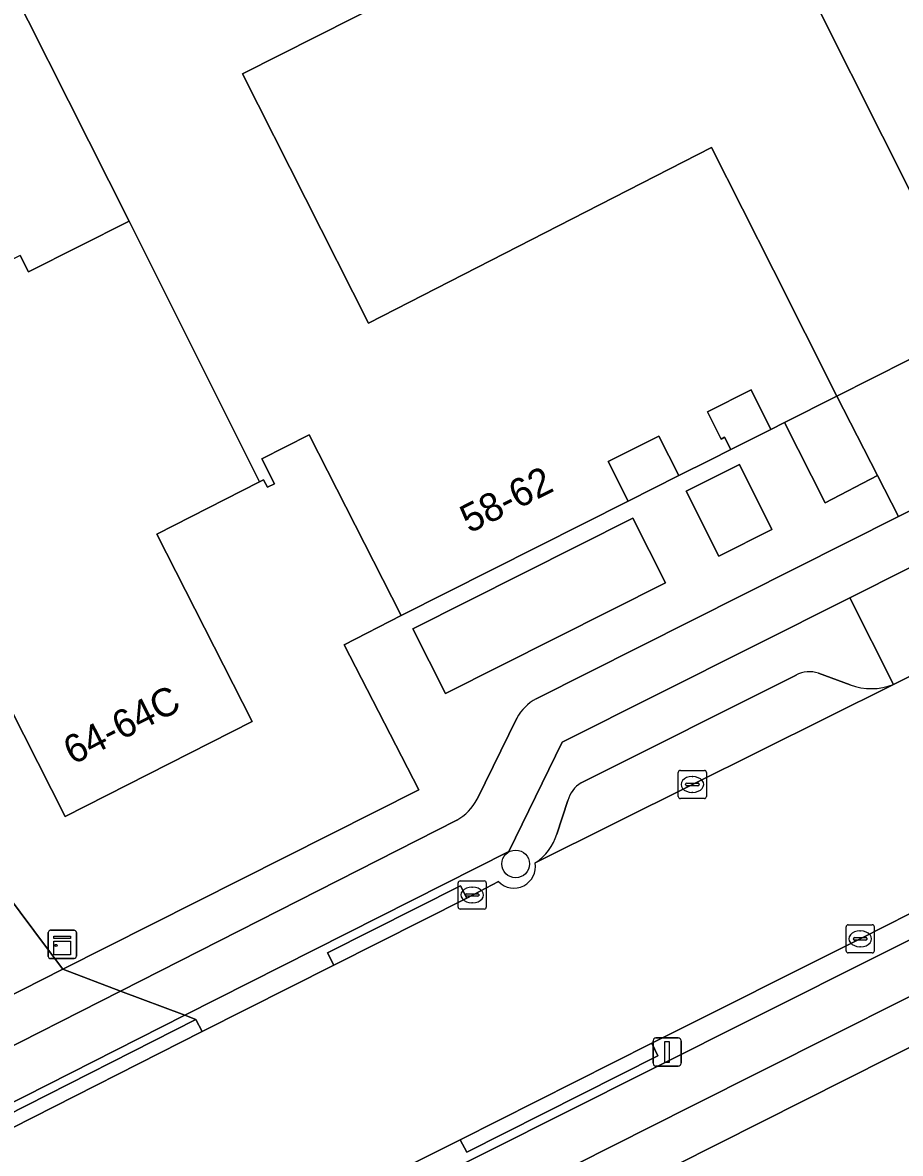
# Model space of a CAD drawing. Extents: x 157320 to 158835, y 386650 to 388491.
# Drawn here: x 157689.7 to 157720.86, y 387702.1 to 387742.21 of the extents above; entities that cross this region are included whole.
import ezdxf

# ---------------------------------------------------------------- set-up
doc = ezdxf.new("R2010")
doc.units = 0
for name, color, linetype in [('IMGEO_Berm_gesloten', 7, 'Continuous'), ('IMGEO_Berm_open', 7, 'Continuous'), ('IMGEO_Boom', 7, 'Continuous'), ('IMGEO_Erf', 7, 'Continuous'), ('IMGEO_Fietspad_open', 7, 'Continuous'), ('IMGEO_Groenvoorziening', 7, 'Continuous'), ('IMGEO_Kast', 7, 'Continuous'), ('IMGEO_Kolk', 7, 'Continuous'), ('IMGEO_Lichtmast', 7, 'Continuous'), ('IMGEO_Pand', 7, 'Continuous'), ('IMGEO_Pand_nummerreeks', 7, 'Continuous'), ('IMGEO_Pand_overbouw', 7, 'Continuous'), ('IMGEO_Parkeervlak_open', 7, 'Continuous'), ('IMGEO_Rijbaan_lokaal_open', 7, 'Continuous'), ('IMGEO_Voetpad_open', 7, 'Continuous')]:
    doc.layers.add(name, color=color, linetype=linetype)

msp = doc.modelspace()

# ---------------------------------------------------------------- linework, layer by layer
at = {"layer": 'IMGEO_Berm_gesloten'}
msp.add_lwpolyline([(157695.848, 387706.852), (157695.454, 387707), (157688.948, 387703.712), (157689.087, 387703.419)], close=True, dxfattribs=at)
at = {"layer": 'IMGEO_Berm_open'}
for points in [[(157735.087, 387725.969), (157733.509, 387729.072), (157719.067, 387721.809), (157720.609, 387718.734)], [(157705.465, 387711.159), (157705.245, 387711.589), (157700.522, 387709.221), (157700.746, 387708.774)], [(157712.245, 387705.562), (157712.036, 387706.007), (157705.231, 387702.581), (157705.464, 387702.145)]]:
    msp.add_lwpolyline(points, close=True, dxfattribs=at)
for points in [[(157719.067, 387721.809), (157708.85, 387716.685), (157706.959, 387712.815), (157695.454, 387707), (157695.848, 387706.852), (157696.069, 387706.427), (157700.746, 387708.774), (157700.522, 387709.221), (157705.245, 387711.589), (157705.465, 387711.159), (157706.592, 387711.742)], [(157720.609, 387718.734), (157719.067, 387721.809)], [(157700.572, 387700.24), (157698.721, 387699.326), (157688.986, 387694.407), (157689.342, 387693.698), (157711.843, 387704.997), (157740.534, 387719.377)], [(157709.522, 387715.244), (157717.153, 387719.062)], [(157717.951, 387719.137), (157719.078, 387718.723)], [(157708.663, 387713.43), (157709.054, 387714.622)], [(157721.203, 387710.609), (157719.432, 387709.714), (157712.036, 387706.007), (157712.245, 387705.562), (157705.464, 387702.145), (157705.231, 387702.581), (157701.888, 387700.919)]]:
    msp.add_lwpolyline(points, dxfattribs=at)
for centre, radius, start, end in [((157717.634, 387718.222), 0.968, 70.9085, 119.8298), ((157719.829, 387720.744), 2.156, 249.6105, 291.2128), ((157710.065, 387714.348), 1.047, 121.2271, 164.8565), ((157706.885, 387713.963), 1.856, 303.0708, 343.2972), ((157707.139, 387712.282), 0.769, 224.5996, 9.4394)]:
    msp.add_arc(centre, radius, start, end, dxfattribs=at)
at = {"layer": 'IMGEO_Boom'}
msp.add_circle((157707.202, 387712.37), 0.489, dxfattribs=at)
at = {"layer": 'IMGEO_Erf'}
for points in [[(157675.425, 387770.978), (157693.788, 387780.236), (157698.207, 387771.473), (157693.083, 387768.889), (157700.979, 387753.233), (157702.609, 387750), (157705.432, 387744.401), (157697.511, 387740.392), (157701.981, 387731.559), (157709.692, 387735.507), (157714.151, 387737.79), (157716.357, 387733.432), (157718.606, 387728.966), (157723.663, 387731.515), (157721.347, 387735.947), (157716.862, 387744.885)], [(157689.61, 387733.956), (157689.903, 387733.37), (157693.479, 387735.166), (157687.737, 387746.556)], [(157675.349, 387729.779), (157690.547, 387709.406), (157691.125, 387708.632), (157703.765, 387714.997), (157701.113, 387720.143), (157703.136, 387721.181), (157699.87, 387727.597), (157698.188, 387726.741), (157698.636, 387725.858), (157698.387, 387725.731), (157698.253, 387725.995), (157698.108, 387725.921), (157694.465, 387724.067), (157697.845, 387717.428), (157691.209, 387714.05), (157688.759, 387718.863)], [(157768.381, 387699.017), (157764.859, 387714.548), (157751.329, 387720.948), (157738.665, 387714.671), (157711.366, 387700.916)]]:
    msp.add_lwpolyline(points, dxfattribs=at)
for points in [[(157715.556, 387729.189), (157714.007, 387728.409), (157714.491, 387727.444), (157714.617, 387727.507), (157714.836, 387727.068), (157716.262, 387727.787)], [(157712.288, 387727.547), (157710.487, 387726.645), (157711.194, 387725.243), (157712.992, 387726.144)]]:
    msp.add_lwpolyline(points, close=True, dxfattribs=at)
at = {"layer": 'IMGEO_Fietspad_open'}
for points in [[(157758.92, 387740.909), (157744.598, 387736.668), (157725.897, 387727.259), (157720.79, 387724.695), (157707.924, 387718.231)], [(157705.11, 387713.922), (157693.173, 387707.86), (157695.454, 387707), (157706.959, 387712.815), (157708.85, 387716.685), (157719.067, 387721.809), (157733.509, 387729.072), (157745.113, 387734.907), (157758.548, 387738.923)], [(157759.18, 387728.971), (157759.256, 387728.788), (157740.534, 387719.377), (157711.843, 387704.997), (157689.342, 387693.698), (157686.319, 387692.175), (157687.224, 387690.567), (157713.444, 387703.783), (157738.499, 387716.361), (157762.207, 387728.221)], [(157707.242, 387717.546), (157705.834, 387714.663)]]:
    msp.add_lwpolyline(points, dxfattribs=at)
msp.add_lwpolyline([(157695.454, 387707), (157693.173, 387707.86), (157688.179, 387705.325), (157688.948, 387703.712)], close=True, dxfattribs=at)
for centre, radius, start, end in [((157708.868, 387716.609), 1.877, 120.2055, 150.046), ((157704.225, 387715.511), 1.819, 299.1195, 332.2101)]:
    msp.add_arc(centre, radius, start, end, dxfattribs=at)
at = {"layer": 'IMGEO_Groenvoorziening'}
for points in [[(157720.05, 387726.149), (157718.606, 387728.966), (157716.739, 387728.027), (157718.192, 387725.185)], [(157714.414, 387723.293), (157716.29, 387724.229), (157715.143, 387726.536), (157713.257, 387725.594)], [(157704.714, 387718.419), (157712.521, 387722.342), (157711.357, 387724.637), (157703.556, 387720.707)]]:
    msp.add_lwpolyline(points, close=True, dxfattribs=at)
at = {"layer": 'IMGEO_Kast'}
for p, q in [((157690.609, 387709.091), (157690.609, 387709.932)), ((157690.609, 387709.932), (157690.609, 387709.091)), ((157690.684, 387710.016), (157691.525, 387710.016)), ((157691.525, 387710.016), (157690.684, 387710.016)), ((157691.609, 387709.941), (157691.609, 387709.1)), ((157691.609, 387709.1), (157691.609, 387709.941)), ((157691.534, 387709.016), (157690.693, 387709.016)), ((157690.693, 387709.016), (157691.534, 387709.016))]:
    msp.add_line(p, q, dxfattribs=at)
for points in [[(157690.804, 387709.806), (157691.404, 387709.806), (157691.404, 387709.721), (157690.804, 387709.721), (157690.804, 387709.806)], [(157690.804, 387709.631), (157691.404, 387709.631), (157691.404, 387709.142), (157690.804, 387709.142), (157690.804, 387709.631)]]:
    msp.add_lwpolyline(points, dxfattribs=at)
msp.add_circle((157690.888, 387709.48), 0.0377, dxfattribs=at)
for centre, start, end in [((157690.687, 387709.938), 92.4484, 184.2845), ((157690.687, 387709.938), 92.4484, 184.2845), ((157691.531, 387709.938), 2.4484, 94.2845), ((157691.531, 387709.938), 2.4484, 94.2845), ((157690.687, 387709.094), 182.4484, 274.2845), ((157690.687, 387709.094), 182.4484, 274.2845), ((157691.531, 387709.094), 272.4484, 4.2845), ((157691.531, 387709.094), 272.4484, 4.2845)]:
    msp.add_arc(centre, 0.0779, start, end, dxfattribs=at)
at = {"layer": 'IMGEO_Kolk'}
for p, q in [((157712.974, 387714.763), (157712.974, 387715.615)), ((157713.049, 387715.689), (157713.901, 387715.689)), ((157713.462, 387715.469), (157713.487, 387715.469)), ((157713.975, 387715.615), (157713.975, 387714.763)), ((157713.233, 387715.183), (157713.233, 387715.195)), ((157713.671, 387715.146), (157713.273, 387715.146)), ((157713.276, 387715.232), (157713.674, 387715.232)), ((157713.717, 387715.195), (157713.717, 387715.183)), ((157713.901, 387714.689), (157713.049, 387714.689)), ((157713.485, 387714.909), (157713.46, 387714.909)), ((157705.234, 387711.768), (157706.086, 387711.768)), ((157705.159, 387710.842), (157705.159, 387711.694)), ((157705.647, 387711.548), (157705.672, 387711.548)), ((157706.16, 387711.694), (157706.16, 387710.842)), ((157705.418, 387711.262), (157705.418, 387711.274)), ((157705.856, 387711.225), (157705.458, 387711.225)), ((157705.461, 387711.311), (157705.859, 387711.311)), ((157705.67, 387710.988), (157705.645, 387710.988)), ((157705.902, 387711.274), (157705.902, 387711.262)), ((157706.086, 387710.768), (157705.234, 387710.768)), ((157718.932, 387709.287), (157718.932, 387710.139)), ((157719.007, 387710.213), (157719.859, 387710.213)), ((157719.933, 387710.139), (157719.933, 387709.287)), ((157719.234, 387709.756), (157719.632, 387709.756)), ((157719.42, 387709.993), (157719.445, 387709.993)), ((157719.191, 387709.707), (157719.191, 387709.719)), ((157719.629, 387709.67), (157719.231, 387709.67)), ((157719.443, 387709.433), (157719.418, 387709.433)), ((157719.675, 387709.719), (157719.675, 387709.707)), ((157719.859, 387709.213), (157719.007, 387709.213))]:
    msp.add_line(p, q, dxfattribs=at)
for points in [[(157712.974, 387714.763), (157712.974, 387715.615)], [(157713.049, 387715.689), (157713.901, 387715.689)], [(157713.975, 387715.615), (157713.975, 387714.763)], [(157713.901, 387714.689), (157713.049, 387714.689)], [(157705.234, 387711.768), (157706.086, 387711.768)], [(157705.159, 387710.842), (157705.159, 387711.694)], [(157706.16, 387711.694), (157706.16, 387710.842)], [(157706.086, 387710.768), (157705.234, 387710.768)], [(157718.932, 387709.287), (157718.932, 387710.139)], [(157719.007, 387710.213), (157719.859, 387710.213)], [(157719.933, 387710.139), (157719.933, 387709.287)], [(157719.859, 387709.213), (157719.007, 387709.213)]]:
    msp.add_lwpolyline(points, dxfattribs=at)
for centre, radius, start, end in [((157713.051, 387715.613), 0.0765, 91.552, 178.448), ((157713.051, 387715.613), 0.0765, 91.552, 178.448), ((157713.899, 387715.613), 0.0765, 1.552, 88.448), ((157713.899, 387715.613), 0.0765, 1.552, 88.448), ((157713.273, 387715.192), 0.0403, 85.8775, 175.7526), ((157713.27, 387715.182), 0.0366, 178.938, 274.7102), ((157713.674, 387715.189), 0.043, 264.8664, 352.4533), ((157713.678, 387715.194), 0.0386, 1.7309, 96.639), ((157713.051, 387714.765), 0.0765, 181.552, 268.448), ((157713.051, 387714.765), 0.0765, 181.552, 268.448), ((157713.899, 387714.765), 0.0765, 271.552, 358.448), ((157713.899, 387714.765), 0.0765, 271.552, 358.448), ((157705.236, 387711.692), 0.0765, 91.552, 178.448), ((157705.236, 387711.692), 0.0765, 91.552, 178.448), ((157706.084, 387711.692), 0.0765, 1.552, 88.448), ((157706.084, 387711.692), 0.0765, 1.552, 88.448), ((157705.458, 387711.271), 0.0403, 85.8775, 175.7526), ((157705.455, 387711.261), 0.0366, 178.938, 274.7102), ((157705.859, 387711.268), 0.043, 264.8664, 352.4533), ((157705.863, 387711.273), 0.0386, 1.7309, 96.639), ((157705.236, 387710.844), 0.0765, 181.552, 268.448), ((157705.236, 387710.844), 0.0765, 181.552, 268.448), ((157706.084, 387710.844), 0.0765, 271.552, 358.448), ((157706.084, 387710.844), 0.0765, 271.552, 358.448), ((157719.009, 387710.137), 0.0765, 91.552, 178.448), ((157719.009, 387710.137), 0.0765, 91.552, 178.448), ((157719.857, 387710.137), 0.0765, 1.552, 88.448), ((157719.857, 387710.137), 0.0765, 1.552, 88.448), ((157719.231, 387709.716), 0.0403, 85.8775, 175.7526), ((157719.636, 387709.718), 0.0386, 1.7309, 96.639), ((157719.228, 387709.706), 0.0366, 178.938, 274.7102), ((157719.632, 387709.713), 0.043, 264.8664, 352.4533), ((157719.009, 387709.289), 0.0765, 181.552, 268.448), ((157719.009, 387709.289), 0.0765, 181.552, 268.448), ((157719.857, 387709.289), 0.0765, 271.552, 358.448), ((157719.857, 387709.289), 0.0765, 271.552, 358.448)]:
    msp.add_arc(centre, radius, start, end, dxfattribs=at)
for centre, major_axis, ratio, start_param, end_param in [((157713.461, 387715.189), (-0.387, 0.002), 0.722429, 4.712389, 7.853982), ((157713.486, 387715.189), (-0.39, 0.002), 0.717154, 1.570796, 4.712389), ((157705.646, 387711.268), (-0.387, 0.002), 0.722429, 4.712389, 7.853982), ((157705.671, 387711.268), (-0.39, 0.002), 0.717154, 1.570796, 4.712389), ((157719.419, 387709.713), (-0.387, 0.002), 0.722429, 4.712389, 7.853982), ((157719.444, 387709.713), (-0.39, 0.002), 0.717154, 1.570796, 4.712389)]:
    msp.add_ellipse(centre, major_axis=major_axis, ratio=ratio, start_param=start_param, end_param=end_param, dxfattribs=at)
at = {"layer": 'IMGEO_Lichtmast'}
for p, q in [((157712.181, 387706.199), (157712.971, 387706.199)), ((157712.971, 387706.199), (157712.181, 387706.199)), ((157712.081, 387705.299), (157712.081, 387706.099)), ((157712.081, 387706.099), (157712.081, 387705.299)), ((157713.071, 387706.099), (157713.071, 387705.299)), ((157713.071, 387705.299), (157713.071, 387706.099)), ((157712.971, 387705.199), (157712.181, 387705.199)), ((157712.181, 387705.199), (157712.971, 387705.199))]:
    msp.add_line(p, q, dxfattribs=at)
msp.add_lwpolyline([(157712.501, 387706.074), (157712.651, 387706.074), (157712.651, 387705.324), (157712.501, 387705.324), (157712.501, 387706.074)], dxfattribs=at)
for centre, start, end in [((157712.181, 387706.099), 90, 180), ((157712.181, 387706.099), 90, 180), ((157712.971, 387706.099), 0, 90), ((157712.971, 387706.099), 360, 90), ((157712.181, 387705.299), 180, 270), ((157712.181, 387705.299), 180, 270), ((157712.971, 387705.299), 270, 0), ((157712.971, 387705.299), 270, 0)]:
    msp.add_arc(centre, 0.1, start, end, dxfattribs=at)
at = {"layer": 'IMGEO_Pand'}
for points in [[(157724.847, 387748.893), (157716.862, 387744.885), (157721.347, 387735.947), (157723.663, 387731.515), (157724.216, 387731.792), (157723.849, 387732.525), (157725.905, 387733.557), (157726.272, 387732.824), (157731.591, 387735.493)], [(157698.108, 387725.921), (157693.479, 387735.166), (157689.903, 387733.37), (157689.61, 387733.956), (157688.561, 387733.431), (157688.851, 387732.85), (157683.104, 387729.972), (157687.807, 387720.734), (157688.359, 387721.016), (157689.313, 387719.145), (157688.759, 387718.863), (157691.209, 387714.05), (157697.845, 387717.428), (157694.465, 387724.067)]]:
    msp.add_lwpolyline(points, close=True, dxfattribs=at)
msp.add_lwpolyline([(157687.737, 387746.556), (157693.479, 387735.166), (157698.108, 387725.921), (157698.253, 387725.995), (157698.387, 387725.731), (157698.636, 387725.858), (157698.188, 387726.741), (157699.87, 387727.597), (157703.136, 387721.181), (157711.194, 387725.243), (157710.487, 387726.645), (157712.288, 387727.547), (157712.992, 387726.144), (157714.114, 387726.706), (157714.836, 387727.068), (157714.617, 387727.507), (157714.491, 387727.444), (157714.007, 387728.409), (157715.556, 387729.189), (157716.262, 387727.787), (157716.739, 387728.027), (157718.606, 387728.966), (157716.357, 387733.432), (157714.151, 387737.79), (157709.692, 387735.507), (157701.981, 387731.559), (157697.511, 387740.392), (157705.432, 387744.401)], dxfattribs=at)
at = {"layer": 'IMGEO_Pand_overbouw'}
for points in [[(157715.556, 387729.189), (157714.007, 387728.409), (157714.491, 387727.444), (157714.617, 387727.507), (157714.836, 387727.068), (157716.262, 387727.787)], [(157712.288, 387727.547), (157710.487, 387726.645), (157711.194, 387725.243), (157712.992, 387726.144)]]:
    msp.add_lwpolyline(points, close=True, dxfattribs=at)
at = {"layer": 'IMGEO_Parkeervlak_open'}
for points in [[(157717.153, 387719.062), (157709.522, 387715.244)], [(157719.078, 387718.723), (157717.951, 387719.137)], [(157707.898, 387712.408), (157713.476, 387715.187), (157720.609, 387718.734)], [(157709.054, 387714.622), (157708.663, 387713.43)]]:
    msp.add_lwpolyline(points, dxfattribs=at)
for centre, radius, start, end in [((157717.634, 387718.222), 0.968, 70.9085, 119.8298), ((157719.829, 387720.744), 2.156, 249.6105, 291.2128), ((157710.065, 387714.348), 1.047, 121.2271, 164.8565), ((157706.885, 387713.963), 1.856, 303.0708, 343.2972)]:
    msp.add_arc(centre, radius, start, end, dxfattribs=at)
at = {"layer": 'IMGEO_Rijbaan_lokaal_open'}
for points in [[(157750.735, 387725.384), (157753.93, 387726.992), (157754.988, 387727.534), (157751.641, 387734.241), (157749.984, 387733.405), (157740.494, 387728.676), (157735.262, 387726.051), (157735.087, 387725.969), (157720.609, 387718.734), (157713.476, 387715.187), (157707.898, 387712.408)], [(157671.309, 387728.546), (157681.116, 387715.354), (157687.478, 387706.796), (157691.125, 387708.632), (157690.547, 387709.406), (157675.349, 387729.779)], [(157706.592, 387711.742), (157705.465, 387711.159), (157700.746, 387708.774), (157696.069, 387706.427), (157689.313, 387702.997)], [(157701.888, 387700.919), (157705.231, 387702.581), (157712.036, 387706.007), (157719.432, 387709.714), (157721.203, 387710.609)]]:
    msp.add_lwpolyline(points, dxfattribs=at)
msp.add_lwpolyline([(157696.069, 387706.427), (157695.848, 387706.852), (157689.087, 387703.419), (157689.313, 387702.997)], close=True, dxfattribs=at)
msp.add_arc((157707.139, 387712.282), 0.769, 224.5996, 9.4394, dxfattribs=at)
at = {"layer": 'IMGEO_Voetpad_open'}
for points in [[(157718.606, 387728.966), (157720.05, 387726.149), (157720.79, 387724.695), (157725.897, 387727.259), (157723.663, 387731.515)], [(157714.414, 387723.293), (157713.257, 387725.594), (157715.143, 387726.536), (157716.29, 387724.229)], [(157704.714, 387718.419), (157703.556, 387720.707), (157711.357, 387724.637), (157712.521, 387722.342)], [(157693.173, 387707.86), (157691.125, 387708.632), (157687.478, 387706.796), (157688.179, 387705.325)]]:
    msp.add_lwpolyline(points, close=True, dxfattribs=at)
for points in [[(157762.207, 387728.221), (157738.499, 387716.361), (157713.444, 387703.783), (157687.224, 387690.567)], [(157707.924, 387718.231), (157720.79, 387724.695), (157720.05, 387726.149), (157718.192, 387725.185), (157716.739, 387728.027), (157716.262, 387727.787), (157714.836, 387727.068), (157714.114, 387726.706), (157712.992, 387726.144), (157711.194, 387725.243), (157703.136, 387721.181), (157701.113, 387720.143), (157703.765, 387714.997), (157691.125, 387708.632), (157693.173, 387707.86), (157705.11, 387713.922)], [(157685.683, 387687.979), (157687.838, 387689.089), (157710.131, 387700.293), (157710.377, 387700.417), (157711.356, 387700.911), (157711.366, 387700.916), (157738.665, 387714.671), (157751.329, 387720.948), (157763.477, 387727.084)], [(157705.834, 387714.663), (157707.242, 387717.546)]]:
    msp.add_lwpolyline(points, dxfattribs=at)
for centre, radius, start, end in [((157708.868, 387716.609), 1.877, 120.2055, 150.046), ((157704.225, 387715.511), 1.819, 299.1195, 332.2101)]:
    msp.add_arc(centre, radius, start, end, dxfattribs=at)

# ---------------------------------------------------------------- texts
at = {"layer": 'IMGEO_Pand_nummerreeks'}
for s, rotation, p in [('58-62', 26.7514, (157705.56, 387724.083)), ('64-64C', 26.9806, (157691.482, 387715.872))]:
    msp.add_text(s, height=1, rotation=rotation, dxfattribs=at).set_placement(p)

doc.saveas('drawing.dxf')
